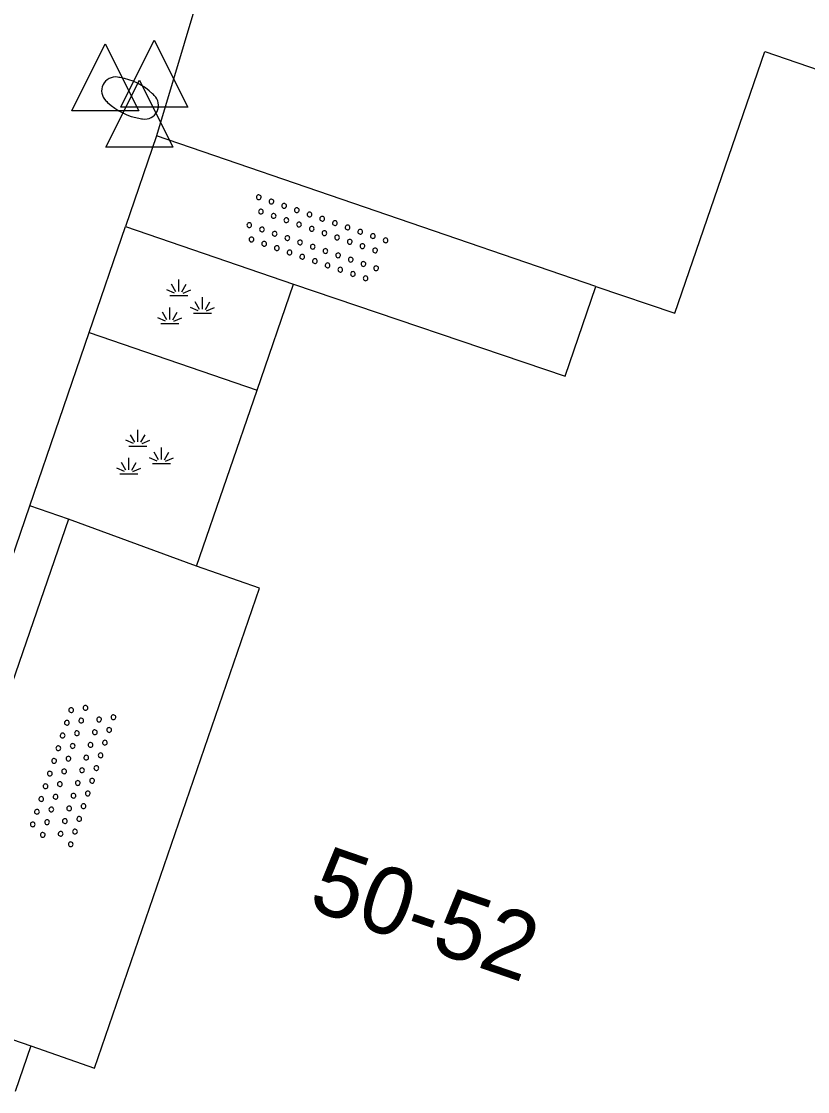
# Model space of a CAD drawing. Extents: x 132999 to 136000, y 398499 to 400501.
# Drawn here: x 134011.6 to 134023.34, y 399623.83 to 399639.8 of the extents above; entities that cross this region are included whole.
import ezdxf

# ---------------------------------------------------------------- set-up
doc = ezdxf.new("R2010")
doc.units = 0
for name, color, linetype in [('gg-anno-huisnummerreeks BGT', 7, 'Continuous'), ('gg-bbg-hoofdgebouw', 7, 'Continuous'), ('gg-knt-onverhard', 7, 'Continuous'), ('gt-grn-groengrens', 7, 'Continuous'), ('gt-symb-brandkraan', 7, 'Continuous'), ('gt-symb-groenvak', 7, 'Continuous'), ('gt-symb-overige verharding', 7, 'Continuous'), ('gt-symb-waterafsluiter', 7, 'Continuous')]:
    doc.layers.add(name, color=color, linetype=linetype)

# ---------------------------------------------------------------- blocks, each defined once
blk = doc.blocks.new('gt0-WAFSL')
at = {"layer": 'gt-symb-waterafsluiter'}
for p, q in [((-0.5, -0.333), (0, 0.667)), ((0, 0.667), (0.5, -0.333)), ((0.5, -0.333), (-0.5, -0.333))]:
    blk.add_line(p, q, dxfattribs=at)
blk = doc.blocks.new('gt0-GRVAK')
at = {"layer": 'gt-symb-groenvak'}
for p, q in [((-0.091, 0.211), (-0.156, 0.322)), ((-0.047, 0.214), (-0.047, 0.393)), ((-0.004, 0.211), (0.061, 0.322)), ((-0.11, 0.189), (-0.228, 0.24)), ((0.015, 0.189), (0.133, 0.24)), ((-0.182, 0.153), (0.088, 0.153)), ((0.262, -0.052), (0.197, 0.059)), ((0.305, -0.049), (0.305, 0.13)), ((0.349, -0.052), (0.414, 0.059)), ((-0.226, -0.206), (-0.291, -0.095)), ((-0.183, -0.203), (-0.183, -0.024)), ((-0.139, -0.206), (-0.074, -0.095)), ((0.243, -0.074), (0.125, -0.023)), ((0.17, -0.11), (0.441, -0.11)), ((0.368, -0.074), (0.486, -0.023)), ((-0.245, -0.228), (-0.363, -0.177)), ((-0.318, -0.264), (-0.047, -0.264)), ((-0.12, -0.228), (-0.002, -0.177))]:
    blk.add_line(p, q, dxfattribs=at)
blk = doc.blocks.new('gt0-OVH')
at = {"layer": 'gt-symb-overige verharding'}
for points in [[(-0.972, 0.298), (-0.967, 0.308), (-0.965, 0.319), (-0.966, 0.33), (-0.971, 0.34), (-0.978, 0.348), (-0.988, 0.353), (-0.999, 0.355), (-1.01, 0.354), (-1.02, 0.349), (-1.028, 0.342), (-1.033, 0.332), (-1.035, 0.321), (-1.034, 0.31), (-1.029, 0.3), (-1.022, 0.292), (-1.012, 0.287), (-1.001, 0.285), (-0.99, 0.286), (-0.98, 0.291)], [(-0.772, 0.298), (-0.767, 0.308), (-0.765, 0.319), (-0.766, 0.33), (-0.771, 0.34), (-0.778, 0.348), (-0.788, 0.353), (-0.799, 0.355), (-0.81, 0.354), (-0.82, 0.349), (-0.828, 0.342), (-0.833, 0.332), (-0.835, 0.321), (-0.834, 0.31), (-0.829, 0.3), (-0.822, 0.292), (-0.812, 0.287), (-0.801, 0.285), (-0.79, 0.286), (-0.78, 0.291)], [(-0.572, 0.298), (-0.567, 0.308), (-0.565, 0.319), (-0.566, 0.33), (-0.571, 0.34), (-0.578, 0.348), (-0.588, 0.353), (-0.599, 0.355), (-0.61, 0.354), (-0.62, 0.349), (-0.628, 0.342), (-0.633, 0.332), (-0.635, 0.321), (-0.634, 0.31), (-0.629, 0.3), (-0.622, 0.292), (-0.612, 0.287), (-0.601, 0.285), (-0.59, 0.286), (-0.58, 0.291)], [(-0.372, 0.298), (-0.367, 0.308), (-0.365, 0.319), (-0.366, 0.33), (-0.371, 0.34), (-0.378, 0.348), (-0.388, 0.353), (-0.399, 0.355), (-0.41, 0.354), (-0.42, 0.349), (-0.428, 0.342), (-0.433, 0.332), (-0.435, 0.321), (-0.434, 0.31), (-0.429, 0.3), (-0.422, 0.292), (-0.412, 0.287), (-0.401, 0.285), (-0.39, 0.286), (-0.38, 0.291)], [(-0.172, 0.298), (-0.167, 0.308), (-0.165, 0.319), (-0.166, 0.33), (-0.171, 0.34), (-0.178, 0.348), (-0.188, 0.353), (-0.199, 0.355), (-0.21, 0.354), (-0.22, 0.349), (-0.228, 0.342), (-0.233, 0.332), (-0.235, 0.321), (-0.234, 0.31), (-0.229, 0.3), (-0.222, 0.292), (-0.212, 0.287), (-0.201, 0.285), (-0.19, 0.286), (-0.18, 0.291)], [(0.028, 0.298), (0.033, 0.308), (0.035, 0.319), (0.034, 0.33), (0.029, 0.34), (0.022, 0.348), (0.012, 0.353), (0.001, 0.355), (-0.01, 0.354), (-0.02, 0.349), (-0.028, 0.342), (-0.033, 0.332), (-0.035, 0.321), (-0.034, 0.31), (-0.029, 0.3), (-0.022, 0.292), (-0.012, 0.287), (-0.001, 0.285), (0.01, 0.286), (0.02, 0.291)], [(0.228, 0.298), (0.233, 0.308), (0.235, 0.319), (0.234, 0.33), (0.229, 0.34), (0.222, 0.348), (0.212, 0.353), (0.201, 0.355), (0.19, 0.354), (0.18, 0.349), (0.172, 0.342), (0.167, 0.332), (0.165, 0.321), (0.166, 0.31), (0.171, 0.3), (0.178, 0.292), (0.188, 0.287), (0.199, 0.285), (0.21, 0.286), (0.22, 0.291)], [(0.428, 0.298), (0.433, 0.308), (0.435, 0.319), (0.434, 0.33), (0.429, 0.34), (0.422, 0.348), (0.412, 0.353), (0.401, 0.355), (0.39, 0.354), (0.38, 0.349), (0.372, 0.342), (0.367, 0.332), (0.365, 0.321), (0.366, 0.31), (0.371, 0.3), (0.378, 0.292), (0.388, 0.287), (0.399, 0.285), (0.41, 0.286), (0.42, 0.291)], [(0.628, 0.298), (0.633, 0.308), (0.635, 0.319), (0.634, 0.33), (0.629, 0.34), (0.622, 0.348), (0.612, 0.353), (0.601, 0.355), (0.59, 0.354), (0.58, 0.349), (0.572, 0.342), (0.567, 0.332), (0.565, 0.321), (0.566, 0.31), (0.571, 0.3), (0.578, 0.292), (0.588, 0.287), (0.599, 0.285), (0.61, 0.286), (0.62, 0.291)], [(0.828, 0.298), (0.833, 0.308), (0.835, 0.319), (0.834, 0.33), (0.829, 0.34), (0.822, 0.348), (0.812, 0.353), (0.801, 0.355), (0.79, 0.354), (0.78, 0.349), (0.772, 0.342), (0.767, 0.332), (0.765, 0.321), (0.766, 0.31), (0.771, 0.3), (0.778, 0.292), (0.788, 0.287), (0.799, 0.285), (0.81, 0.286), (0.82, 0.291)], [(1.028, 0.298), (1.033, 0.308), (1.035, 0.319), (1.034, 0.33), (1.029, 0.34), (1.022, 0.348), (1.012, 0.353), (1.001, 0.355), (0.99, 0.354), (0.98, 0.349), (0.972, 0.342), (0.967, 0.332), (0.965, 0.321), (0.966, 0.31), (0.971, 0.3), (0.978, 0.292), (0.988, 0.287), (0.999, 0.285), (1.01, 0.286), (1.02, 0.291)], [(-0.872, 0.106), (-0.867, 0.116), (-0.865, 0.126), (-0.866, 0.137), (-0.871, 0.147), (-0.878, 0.156), (-0.888, 0.161), (-0.899, 0.163), (-0.91, 0.162), (-0.92, 0.157), (-0.928, 0.15), (-0.933, 0.14), (-0.935, 0.129), (-0.934, 0.118), (-0.929, 0.108), (-0.922, 0.1), (-0.912, 0.095), (-0.901, 0.092), (-0.89, 0.094), (-0.88, 0.098)], [(-0.672, 0.106), (-0.667, 0.116), (-0.665, 0.126), (-0.666, 0.137), (-0.671, 0.147), (-0.678, 0.156), (-0.688, 0.161), (-0.699, 0.163), (-0.71, 0.162), (-0.72, 0.157), (-0.728, 0.15), (-0.733, 0.14), (-0.735, 0.129), (-0.734, 0.118), (-0.729, 0.108), (-0.722, 0.1), (-0.712, 0.095), (-0.701, 0.092), (-0.69, 0.094), (-0.68, 0.098)], [(-0.472, 0.106), (-0.467, 0.116), (-0.465, 0.126), (-0.466, 0.137), (-0.471, 0.147), (-0.478, 0.156), (-0.488, 0.161), (-0.499, 0.163), (-0.51, 0.162), (-0.52, 0.157), (-0.528, 0.15), (-0.533, 0.14), (-0.535, 0.129), (-0.534, 0.118), (-0.529, 0.108), (-0.522, 0.1), (-0.512, 0.095), (-0.501, 0.092), (-0.49, 0.094), (-0.48, 0.098)], [(-0.272, 0.106), (-0.267, 0.116), (-0.265, 0.126), (-0.266, 0.137), (-0.271, 0.147), (-0.278, 0.156), (-0.288, 0.161), (-0.299, 0.163), (-0.31, 0.162), (-0.32, 0.157), (-0.328, 0.15), (-0.333, 0.14), (-0.335, 0.129), (-0.334, 0.118), (-0.329, 0.108), (-0.322, 0.1), (-0.312, 0.095), (-0.301, 0.092), (-0.29, 0.094), (-0.28, 0.098)], [(-0.072, 0.106), (-0.067, 0.116), (-0.065, 0.126), (-0.066, 0.137), (-0.071, 0.147), (-0.078, 0.156), (-0.088, 0.161), (-0.099, 0.163), (-0.11, 0.162), (-0.12, 0.157), (-0.128, 0.15), (-0.133, 0.14), (-0.135, 0.129), (-0.134, 0.118), (-0.129, 0.108), (-0.122, 0.1), (-0.112, 0.095), (-0.101, 0.092), (-0.09, 0.094), (-0.08, 0.098)], [(0.128, 0.106), (0.133, 0.116), (0.135, 0.126), (0.134, 0.137), (0.129, 0.147), (0.122, 0.156), (0.112, 0.161), (0.101, 0.163), (0.09, 0.162), (0.08, 0.157), (0.072, 0.15), (0.067, 0.14), (0.065, 0.129), (0.066, 0.118), (0.071, 0.108), (0.078, 0.1), (0.088, 0.095), (0.099, 0.092), (0.11, 0.094), (0.12, 0.098)], [(0.328, 0.106), (0.333, 0.116), (0.335, 0.126), (0.334, 0.137), (0.329, 0.147), (0.322, 0.156), (0.312, 0.161), (0.301, 0.163), (0.29, 0.162), (0.28, 0.157), (0.272, 0.15), (0.267, 0.14), (0.265, 0.129), (0.266, 0.118), (0.271, 0.108), (0.278, 0.1), (0.288, 0.095), (0.299, 0.092), (0.31, 0.094), (0.32, 0.098)], [(0.528, 0.106), (0.533, 0.116), (0.535, 0.126), (0.534, 0.137), (0.529, 0.147), (0.522, 0.156), (0.512, 0.161), (0.501, 0.163), (0.49, 0.162), (0.48, 0.157), (0.472, 0.15), (0.467, 0.14), (0.465, 0.129), (0.466, 0.118), (0.471, 0.108), (0.478, 0.1), (0.488, 0.095), (0.499, 0.092), (0.51, 0.094), (0.52, 0.098)], [(0.728, 0.106), (0.733, 0.116), (0.735, 0.126), (0.734, 0.137), (0.729, 0.147), (0.722, 0.156), (0.712, 0.161), (0.701, 0.163), (0.69, 0.162), (0.68, 0.157), (0.672, 0.15), (0.667, 0.14), (0.665, 0.129), (0.666, 0.118), (0.671, 0.108), (0.678, 0.1), (0.688, 0.095), (0.699, 0.092), (0.71, 0.094), (0.72, 0.098)], [(0.928, 0.106), (0.933, 0.116), (0.935, 0.126), (0.934, 0.137), (0.929, 0.147), (0.922, 0.156), (0.912, 0.161), (0.901, 0.163), (0.89, 0.162), (0.88, 0.157), (0.872, 0.15), (0.867, 0.14), (0.865, 0.129), (0.866, 0.118), (0.871, 0.108), (0.878, 0.1), (0.888, 0.095), (0.899, 0.092), (0.91, 0.094), (0.92, 0.098)], [(-0.972, -0.142), (-0.967, -0.132), (-0.965, -0.121), (-0.966, -0.11), (-0.971, -0.1), (-0.978, -0.092), (-0.988, -0.087), (-0.999, -0.085), (-1.01, -0.086), (-1.02, -0.091), (-1.028, -0.098), (-1.033, -0.108), (-1.035, -0.119), (-1.034, -0.13), (-1.029, -0.14), (-1.022, -0.148), (-1.012, -0.153), (-1.001, -0.155), (-0.99, -0.154), (-0.98, -0.149)], [(-0.772, -0.142), (-0.767, -0.132), (-0.765, -0.121), (-0.766, -0.11), (-0.771, -0.1), (-0.778, -0.092), (-0.788, -0.087), (-0.799, -0.085), (-0.81, -0.086), (-0.82, -0.091), (-0.828, -0.098), (-0.833, -0.108), (-0.835, -0.119), (-0.834, -0.13), (-0.829, -0.14), (-0.822, -0.148), (-0.812, -0.153), (-0.801, -0.155), (-0.79, -0.154), (-0.78, -0.149)], [(-0.572, -0.142), (-0.567, -0.132), (-0.565, -0.121), (-0.566, -0.11), (-0.571, -0.1), (-0.578, -0.092), (-0.588, -0.087), (-0.599, -0.085), (-0.61, -0.086), (-0.62, -0.091), (-0.628, -0.098), (-0.633, -0.108), (-0.635, -0.119), (-0.634, -0.13), (-0.629, -0.14), (-0.622, -0.148), (-0.612, -0.153), (-0.601, -0.155), (-0.59, -0.154), (-0.58, -0.149)], [(-0.372, -0.142), (-0.367, -0.132), (-0.365, -0.121), (-0.366, -0.11), (-0.371, -0.1), (-0.378, -0.092), (-0.388, -0.087), (-0.399, -0.085), (-0.41, -0.086), (-0.42, -0.091), (-0.428, -0.098), (-0.433, -0.108), (-0.435, -0.119), (-0.434, -0.13), (-0.429, -0.14), (-0.422, -0.148), (-0.412, -0.153), (-0.401, -0.155), (-0.39, -0.154), (-0.38, -0.149)], [(-0.172, -0.142), (-0.167, -0.132), (-0.165, -0.121), (-0.166, -0.11), (-0.171, -0.1), (-0.178, -0.092), (-0.188, -0.087), (-0.199, -0.085), (-0.21, -0.086), (-0.22, -0.091), (-0.228, -0.098), (-0.233, -0.108), (-0.235, -0.119), (-0.234, -0.13), (-0.229, -0.14), (-0.222, -0.148), (-0.212, -0.153), (-0.201, -0.155), (-0.19, -0.154), (-0.18, -0.149)], [(0.028, -0.142), (0.033, -0.132), (0.035, -0.121), (0.034, -0.11), (0.029, -0.1), (0.022, -0.092), (0.012, -0.087), (0.001, -0.085), (-0.01, -0.086), (-0.02, -0.091), (-0.028, -0.098), (-0.033, -0.108), (-0.035, -0.119), (-0.034, -0.13), (-0.029, -0.14), (-0.022, -0.148), (-0.012, -0.153), (-0.001, -0.155), (0.01, -0.154), (0.02, -0.149)], [(0.228, -0.142), (0.233, -0.132), (0.235, -0.121), (0.234, -0.11), (0.229, -0.1), (0.222, -0.092), (0.212, -0.087), (0.201, -0.085), (0.19, -0.086), (0.18, -0.091), (0.172, -0.098), (0.167, -0.108), (0.165, -0.119), (0.166, -0.13), (0.171, -0.14), (0.178, -0.148), (0.188, -0.153), (0.199, -0.155), (0.21, -0.154), (0.22, -0.149)], [(0.428, -0.142), (0.433, -0.132), (0.435, -0.121), (0.434, -0.11), (0.429, -0.1), (0.422, -0.092), (0.412, -0.087), (0.401, -0.085), (0.39, -0.086), (0.38, -0.091), (0.372, -0.098), (0.367, -0.108), (0.365, -0.119), (0.366, -0.13), (0.371, -0.14), (0.378, -0.148), (0.388, -0.153), (0.399, -0.155), (0.41, -0.154), (0.42, -0.149)], [(0.628, -0.142), (0.633, -0.132), (0.635, -0.121), (0.634, -0.11), (0.629, -0.1), (0.622, -0.092), (0.612, -0.087), (0.601, -0.085), (0.59, -0.086), (0.58, -0.091), (0.572, -0.098), (0.567, -0.108), (0.565, -0.119), (0.566, -0.13), (0.571, -0.14), (0.578, -0.148), (0.588, -0.153), (0.599, -0.155), (0.61, -0.154), (0.62, -0.149)], [(0.828, -0.142), (0.833, -0.132), (0.835, -0.121), (0.834, -0.11), (0.829, -0.1), (0.822, -0.092), (0.812, -0.087), (0.801, -0.085), (0.79, -0.086), (0.78, -0.091), (0.772, -0.098), (0.767, -0.108), (0.765, -0.119), (0.766, -0.13), (0.771, -0.14), (0.778, -0.148), (0.788, -0.153), (0.799, -0.155), (0.81, -0.154), (0.82, -0.149)], [(1.028, -0.142), (1.033, -0.132), (1.035, -0.121), (1.034, -0.11), (1.029, -0.1), (1.022, -0.092), (1.012, -0.087), (1.001, -0.085), (0.99, -0.086), (0.98, -0.091), (0.972, -0.098), (0.967, -0.108), (0.965, -0.119), (0.966, -0.13), (0.971, -0.14), (0.978, -0.148), (0.988, -0.153), (0.999, -0.155), (1.01, -0.154), (1.02, -0.149)], [(-0.872, -0.334), (-0.867, -0.324), (-0.865, -0.314), (-0.866, -0.303), (-0.871, -0.293), (-0.878, -0.284), (-0.888, -0.279), (-0.899, -0.277), (-0.91, -0.278), (-0.92, -0.283), (-0.928, -0.29), (-0.933, -0.3), (-0.935, -0.311), (-0.934, -0.322), (-0.929, -0.332), (-0.922, -0.34), (-0.912, -0.345), (-0.901, -0.348), (-0.89, -0.346), (-0.88, -0.342)], [(-0.672, -0.334), (-0.667, -0.324), (-0.665, -0.314), (-0.666, -0.303), (-0.671, -0.293), (-0.678, -0.284), (-0.688, -0.279), (-0.699, -0.277), (-0.71, -0.278), (-0.72, -0.283), (-0.728, -0.29), (-0.733, -0.3), (-0.735, -0.311), (-0.734, -0.322), (-0.729, -0.332), (-0.722, -0.34), (-0.712, -0.345), (-0.701, -0.348), (-0.69, -0.346), (-0.68, -0.342)], [(-0.472, -0.334), (-0.467, -0.324), (-0.465, -0.314), (-0.466, -0.303), (-0.471, -0.293), (-0.478, -0.284), (-0.488, -0.279), (-0.499, -0.277), (-0.51, -0.278), (-0.52, -0.283), (-0.528, -0.29), (-0.533, -0.3), (-0.535, -0.311), (-0.534, -0.322), (-0.529, -0.332), (-0.522, -0.34), (-0.512, -0.345), (-0.501, -0.348), (-0.49, -0.346), (-0.48, -0.342)], [(-0.272, -0.334), (-0.267, -0.324), (-0.265, -0.314), (-0.266, -0.303), (-0.271, -0.293), (-0.278, -0.284), (-0.288, -0.279), (-0.299, -0.277), (-0.31, -0.278), (-0.32, -0.283), (-0.328, -0.29), (-0.333, -0.3), (-0.335, -0.311), (-0.334, -0.322), (-0.329, -0.332), (-0.322, -0.34), (-0.312, -0.345), (-0.301, -0.348), (-0.29, -0.346), (-0.28, -0.342)], [(-0.072, -0.334), (-0.067, -0.324), (-0.065, -0.314), (-0.066, -0.303), (-0.071, -0.293), (-0.078, -0.284), (-0.088, -0.279), (-0.099, -0.277), (-0.11, -0.278), (-0.12, -0.283), (-0.128, -0.29), (-0.133, -0.3), (-0.135, -0.311), (-0.134, -0.322), (-0.129, -0.332), (-0.122, -0.34), (-0.112, -0.345), (-0.101, -0.348), (-0.09, -0.346), (-0.08, -0.342)], [(0.128, -0.334), (0.133, -0.324), (0.135, -0.314), (0.134, -0.303), (0.129, -0.293), (0.122, -0.284), (0.112, -0.279), (0.101, -0.277), (0.09, -0.278), (0.08, -0.283), (0.072, -0.29), (0.067, -0.3), (0.065, -0.311), (0.066, -0.322), (0.071, -0.332), (0.078, -0.34), (0.088, -0.345), (0.099, -0.348), (0.11, -0.346), (0.12, -0.342)], [(0.328, -0.334), (0.333, -0.324), (0.335, -0.314), (0.334, -0.303), (0.329, -0.293), (0.322, -0.284), (0.312, -0.279), (0.301, -0.277), (0.29, -0.278), (0.28, -0.283), (0.272, -0.29), (0.267, -0.3), (0.265, -0.311), (0.266, -0.322), (0.271, -0.332), (0.278, -0.34), (0.288, -0.345), (0.299, -0.348), (0.31, -0.346), (0.32, -0.342)], [(0.528, -0.334), (0.533, -0.324), (0.535, -0.314), (0.534, -0.303), (0.529, -0.293), (0.522, -0.284), (0.512, -0.279), (0.501, -0.277), (0.49, -0.278), (0.48, -0.283), (0.472, -0.29), (0.467, -0.3), (0.465, -0.311), (0.466, -0.322), (0.471, -0.332), (0.478, -0.34), (0.488, -0.345), (0.499, -0.348), (0.51, -0.346), (0.52, -0.342)], [(0.728, -0.334), (0.733, -0.324), (0.735, -0.314), (0.734, -0.303), (0.729, -0.293), (0.722, -0.284), (0.712, -0.279), (0.701, -0.277), (0.69, -0.278), (0.68, -0.283), (0.672, -0.29), (0.667, -0.3), (0.665, -0.311), (0.666, -0.322), (0.671, -0.332), (0.678, -0.34), (0.688, -0.345), (0.699, -0.348), (0.71, -0.346), (0.72, -0.342)], [(0.928, -0.334), (0.933, -0.324), (0.935, -0.314), (0.934, -0.303), (0.929, -0.293), (0.922, -0.284), (0.912, -0.279), (0.901, -0.277), (0.89, -0.278), (0.88, -0.283), (0.872, -0.29), (0.867, -0.3), (0.865, -0.311), (0.866, -0.322), (0.871, -0.332), (0.878, -0.34), (0.888, -0.345), (0.899, -0.348), (0.91, -0.346), (0.92, -0.342)]]:
    blk.add_lwpolyline(points, close=True, dxfattribs=at)
blk = doc.blocks.new('gt0-BR')
at = {"layer": 'gt-symb-brandkraan'}
for centre, radius, start, end in [((-0.244, 0), 0.206, 107.5669, 252.4331), ((0.599, -2.664), 3, 106.892, 107.5669), ((0, -0.691), 0.938, 73.108, 106.892), ((-0.599, -2.664), 3, 72.4331, 73.108), ((0.244, 0), 0.206, 287.567, 72.4331), ((0.599, 2.664), 3, 252.4331, 253.108), ((0, 0.691), 0.938, 253.108, 286.8921), ((-0.599, 2.664), 3, 286.8921, 287.567)]:
    blk.add_arc(centre, radius, start, end, dxfattribs=at)

msp = doc.modelspace()

# ---------------------------------------------------------------- linework, layer by layer
at = {"layer": 'gg-bbg-hoofdgebouw'}
for p, q in [((134015.115, 399634.297), (134015.66, 399635.88)), ((134014.21, 399631.67), (134015.115, 399634.297)), ((134011.74, 399624.51), (134011.505, 399623.829))]:
    msp.add_line(p, q, dxfattribs=at)
for points in [[(134020.171, 399635.846), (134021.355, 399635.446), (134022.694, 399639.354), (134044.175, 399631.972), (134041.539, 399624.34)], [(134015.66, 399635.88), (134019.717, 399634.506), (134020.171, 399635.846)], [(134011.74, 399624.51), (134012.69, 399624.18), (134015.151, 399631.34), (134014.21, 399631.67)]]:
    msp.add_lwpolyline(points, dxfattribs=at)
at = {"layer": 'gg-knt-onverhard'}
for p, q in [((134013.614, 399638.093), (134013.15, 399636.74)), ((134020.171, 399635.846), (134013.614, 399638.093)), ((134013.15, 399636.74), (134015.66, 399635.88)), ((134014.21, 399631.67), (134012.299, 399632.372))]:
    msp.add_line(p, q, dxfattribs=at)
msp.add_lwpolyline([(134012.299, 399632.372), (134009.818, 399625.172), (134011.74, 399624.51)], dxfattribs=at)
at = {"layer": 'gt-grn-groengrens'}
for p, q in [((134012.609, 399635.16), (134013.15, 399636.74)), ((134011.722, 399632.572), (134012.609, 399635.16)), ((134012.609, 399635.16), (134015.115, 399634.297)), ((134009.052, 399624.784), (134011.722, 399632.572)), ((134012.299, 399632.372), (134011.722, 399632.572))]:
    msp.add_line(p, q, dxfattribs=at)
msp.add_lwpolyline([(134023.325, 399644.31), (134014.855, 399642.232), (134013.614, 399638.093)], dxfattribs=at)

# ---------------------------------------------------------------- block references
at = {"layer": 'gt-symb-brandkraan', "rotation": -26.36654690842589}
msp.add_blockref('gt0-BR', (134013.22, 399638.657), dxfattribs=at)
at = {"layer": 'gt-symb-groenvak'}
for p in [(134013.995, 399635.555), (134013.383, 399633.311)]:
    msp.add_blockref('gt0-GRVAK', p, dxfattribs=at)
at = {"layer": 'gt-symb-overige verharding'}
for p, rotation in [((134015.985, 399636.552), -18.77911787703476), ((134012.349, 399628.57), -108.59797779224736)]:
    msp.add_blockref('gt0-OVH', p, dxfattribs=dict(at, rotation=rotation))
at = {"layer": 'gt-symb-waterafsluiter'}
for p in [(134012.848, 399638.801), (134013.581, 399638.855), (134013.36, 399638.259)]:
    msp.add_blockref('gt0-WAFSL', p, dxfattribs=at)

# ---------------------------------------------------------------- texts
at = {"layer": 'gg-anno-huisnummerreeks BGT'}
msp.add_text('50-52', height=1, rotation=341, dxfattribs=at).set_placement((134015.853, 399626.569))

doc.saveas('drawing.dxf')
